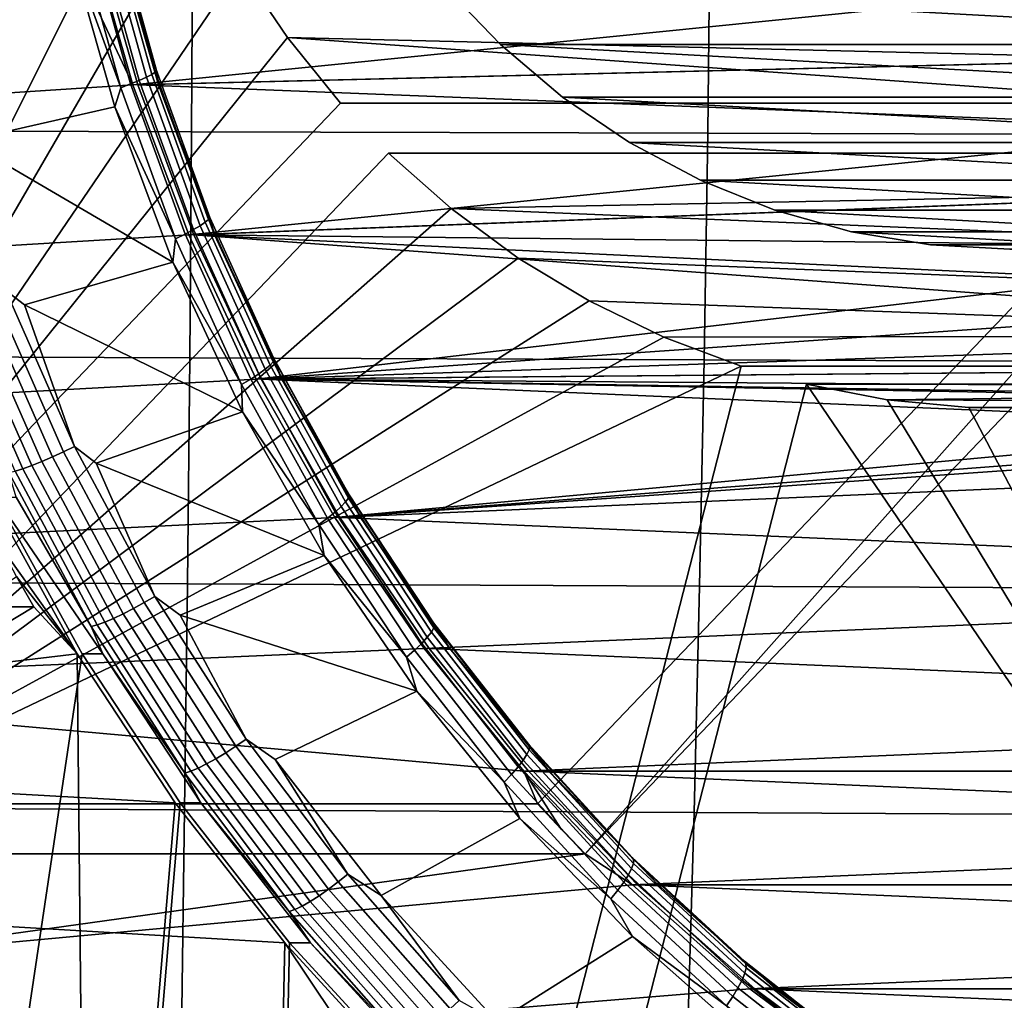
# Model space of a CAD drawing. Header units: metres. Extents: x -25 to 132, y -25 to 25.
# Tile 242 of 278: x 112.54 to 115.32, y -4.37 to -1.6. Entities that reach past the tile are written whole.
import ezdxf

# ---------------------------------------------------------------- set-up
doc = ezdxf.new("R2010")
doc.units = ezdxf.units.M
doc.layers.add('solid_12_061_071_XXX', color=7, linetype='CONTINUOUS')

msp = doc.modelspace()

# ---------------------------------------------------------------- linework, layer by layer
at = {"layer": 'solid_12_061_071_XXX'}
for points in [[(112.871986, -0.794925, 84.905762), (110.419258, -1.943613, 84.155884), (110.284706, -1.519862, 84.114746)], [(112.871986, -0.794925, 84.905762), (110.586266, -2.354609, 84.20694), (110.419258, -1.943613, 84.155884)], [(112.871986, -0.794925, 84.905762), (110.784576, -2.750035, 84.26757), (110.586266, -2.354609, 84.20694)], [(112.871986, -0.794925, 84.905762), (111.012901, -3.127321, 84.337379), (110.784576, -2.750035, 84.26757)], [(112.871986, -0.794925, 84.905762), (111.26976, -3.484027, 84.415909), (111.012901, -3.127321, 84.337379)], [(112.950195, -1.023362, 84.929672), (111.553413, -3.817734, 84.502632), (111.26976, -3.484027, 84.415909), (112.871986, -0.794925, 84.905762)], [(113.047714, -1.243557, 84.95948), (111.553413, -3.817734, 84.502632), (112.950195, -1.023362, 84.929672)], [(113.16375, -1.453714, 84.994957), (111.553413, -3.817734, 84.502632), (113.047714, -1.243557, 84.95948)], [(113.029633, -1.27886, 99.60305), (111.569527, -1.275974, 99.24958), (111.569366, -1.913855, 99.238075), (113.025925, -1.918149, 99.590981)], [(115.557434, -1.272762, 76.803185), (112.735847, -1.35019, 75.940536), (112.859879, -1.785826, 75.978462), (115.687714, -1.500052, 76.843018)], [(114.492561, -1.281745, 99.944992), (113.029633, -1.27886, 99.60305), (113.025925, -1.918149, 99.590981), (114.485344, -1.922434, 99.932465)], [(115.958214, -1.284628, 100.275391), (114.492561, -1.281745, 99.944992), (114.485344, -1.922434, 99.932465), (115.947502, -1.926711, 100.262512)], [(112.77877, -1.333314, 75.534149), (112.89814, -1.764272, 75.570641), (112.878075, -1.773322, 75.543564), (112.758087, -1.340153, 75.506882)], [(112.794449, -1.327412, 75.564758), (112.913292, -1.756463, 75.601097), (112.89814, -1.764272, 75.570641), (112.77877, -1.333314, 75.534149)], [(112.804649, -1.322628, 75.597786), (112.923065, -1.750131, 75.633987), (112.913292, -1.756463, 75.601097), (112.794449, -1.327412, 75.564758)], [(112.809067, -1.319106, 75.632225), (112.92717, -1.745471, 75.668327), (112.923065, -1.750131, 75.633987), (112.804649, -1.322628, 75.597786)], [(112.807556, -1.316953, 75.667023), (112.925468, -1.742623, 75.703072), (112.92717, -1.745471, 75.668327), (112.809067, -1.319106, 75.632225)], [(112.808365, -1.35017, 75.703331), (112.925468, -1.742623, 75.703072), (112.807556, -1.316953, 75.667023)], [(112.680595, -1.395796, 75.455132), (112.704384, -1.355788, 75.465584), (112.825775, -1.79401, 75.502693)], [(112.73304, -1.347721, 75.483788), (112.853706, -1.783336, 75.520683), (112.825775, -1.79401, 75.502693), (112.704384, -1.355788, 75.465584)], [(112.758087, -1.340153, 75.506882), (112.878075, -1.773322, 75.543564), (112.853706, -1.783336, 75.520683), (112.73304, -1.347721, 75.483788)], [(112.859879, -1.785826, 75.978462), (112.735847, -1.35019, 75.940536), (112.735283, -1.519862, 76.099266)], [(112.749893, -1.35019, 75.894592), (112.873924, -1.785826, 75.932518), (112.932404, -1.785847, 75.741257), (112.808365, -1.35017, 75.703331)], [(115.701759, -1.500052, 76.797073), (115.852692, -1.712866, 76.843216), (112.873924, -1.785826, 75.932518), (112.749893, -1.35019, 75.894592)], [(112.808365, -1.35017, 75.703331), (112.932404, -1.785847, 75.741257), (112.925468, -1.742623, 75.703072)], [(112.385948, -1.944302, 75.365051), (112.254303, -1.467988, 75.324799), (112.680595, -1.395796, 75.455132), (112.809006, -1.847828, 75.494392)], [(112.809006, -1.847828, 75.494392), (112.680595, -1.395796, 75.455132), (112.825775, -1.79401, 75.502693)], [(113.297348, -1.652122, 85.035805), (111.553413, -3.817734, 84.502632), (113.16375, -1.453714, 84.994957)], [(113.16375, -1.453714, 84.994957), (115.687714, -1.500052, 76.843018), (115.838646, -1.712866, 76.88916), (113.297348, -1.652122, 85.035805)], [(115.687714, -1.500052, 76.843018), (112.859879, -1.785826, 75.978462), (115.838646, -1.712866, 76.88916)], [(112.859879, -1.785826, 75.978462), (112.735283, -1.519862, 76.099266), (110.284706, -1.519862, 84.114746), (110.419258, -1.943613, 84.155884)], [(116.394814, -1.672068, 77.059196), (116.23555, -1.505533, 77.010506), (113.74057, -1.505557, 85.17131), (113.899796, -1.672063, 85.219994)], [(113.74057, -1.505557, 85.17131), (116.938568, -1.505557, 86.14904), (116.779343, -1.672063, 86.100357)], [(113.74057, -1.505557, 85.17131), (116.779343, -1.672063, 86.100357), (113.899796, -1.672063, 85.219994)], [(113.447433, -1.837168, 85.081688), (111.553413, -3.817734, 84.502632), (113.297348, -1.652122, 85.035805)], [(115.89801, -1.837168, 77.066208), (113.297348, -1.652122, 85.035805), (115.838646, -1.712866, 76.88916)], [(115.89801, -1.837168, 77.066208), (113.447433, -1.837168, 85.081688), (113.297348, -1.652122, 85.035805)], [(113.899796, -1.672063, 85.219994), (116.779343, -1.672063, 86.100357), (116.604301, -1.82028, 86.046844)], [(113.899796, -1.672063, 85.219994), (116.604301, -1.82028, 86.046844), (114.074837, -1.82028, 85.273506)], [(116.569862, -1.820297, 77.112717), (116.394814, -1.672068, 77.059196), (113.899796, -1.672063, 85.219994), (114.074837, -1.82028, 85.273506)], [(115.838646, -1.712866, 76.88916), (112.859879, -1.785826, 75.978462), (113.017906, -2.209318, 76.026772), (116.008797, -1.909174, 76.941177)], [(115.852692, -1.712866, 76.843216), (116.022842, -1.909174, 76.895233), (112.873924, -1.785826, 75.932518)], [(112.923065, -1.750131, 75.633987), (113.073997, -2.166285, 75.680138), (113.064774, -2.174122, 75.647408), (112.913292, -1.756463, 75.601097)], [(112.92717, -1.745471, 75.668327), (113.077698, -2.160516, 75.714355), (113.073997, -2.166285, 75.680138), (112.923065, -1.750131, 75.633987)], [(112.925468, -1.742623, 75.703072), (113.075752, -2.156991, 75.749016), (113.077698, -2.160516, 75.714355), (112.92717, -1.745471, 75.668327)], [(112.932404, -1.785847, 75.741257), (113.075752, -2.156991, 75.749016), (112.925468, -1.742623, 75.703072)], [(112.878075, -1.773322, 75.543564), (113.031006, -2.194989, 75.590317), (113.0075, -2.207385, 75.567703), (112.853706, -1.783336, 75.520683)], [(112.89814, -1.764272, 75.570641), (113.050293, -2.183788, 75.617157), (113.031006, -2.194989, 75.590317), (112.878075, -1.773322, 75.543564)], [(112.913292, -1.756463, 75.601097), (113.064774, -2.174122, 75.647408), (113.050293, -2.183788, 75.617157), (112.89814, -1.764272, 75.570641)], [(112.859879, -1.785826, 75.978462), (110.419258, -1.943613, 84.155884), (110.586266, -2.354609, 84.20694), (113.017906, -2.209318, 76.026772)], [(112.809006, -1.847828, 75.494392), (112.825775, -1.79401, 75.502693), (112.980484, -2.220597, 75.549995)], [(112.853706, -1.783336, 75.520683), (113.0075, -2.207385, 75.567703), (112.980484, -2.220597, 75.549995), (112.825775, -1.79401, 75.502693)], [(112.873924, -1.785826, 75.932518), (113.031952, -2.209318, 75.980827), (113.090424, -2.209325, 75.789566), (112.932404, -1.785847, 75.741257)], [(116.022842, -1.909174, 76.895233), (116.210609, -2.087129, 76.952644), (113.031952, -2.209318, 75.980827), (112.873924, -1.785826, 75.932518)], [(112.932404, -1.785847, 75.741257), (113.090424, -2.209325, 75.789566), (113.075752, -2.156991, 75.749016)], [(113.447433, -1.837168, 85.081688), (115.89801, -1.837168, 77.066208), (114.00399, -3.817734, 76.487152), (111.553413, -3.817734, 84.502632)], [(115.964378, -1.909188, 77.086502), (114.139229, -3.959155, 76.528496), (114.00399, -3.817734, 76.487152), (115.89801, -1.837168, 77.066208)], [(114.074837, -1.82028, 85.273506), (116.604301, -1.82028, 86.046844), (116.415398, -1.948563, 85.98909)], [(114.074837, -1.82028, 85.273506), (116.415398, -1.948563, 85.98909), (114.263741, -1.948563, 85.331261)], [(116.758728, -1.948557, 77.170456), (116.569862, -1.820297, 77.112717), (114.074837, -1.82028, 85.273506), (114.263741, -1.948563, 85.331261)], [(112.385948, -1.944302, 75.365051), (112.809006, -1.847828, 75.494392), (112.972572, -2.286868, 75.544395)], [(112.972572, -2.286868, 75.544395), (112.809006, -1.847828, 75.494392), (112.980484, -2.220597, 75.549995)], [(113.025925, -1.918149, 99.590981), (111.569366, -1.913855, 99.238075), (111.569183, -2.551569, 99.221992), (113.020805, -2.557195, 99.57412)], [(116.008797, -1.909174, 76.941177), (113.017906, -2.209318, 76.026772), (116.196564, -2.087129, 76.998589)], [(114.485344, -1.922434, 99.932465), (113.025925, -1.918149, 99.590981), (113.020805, -2.557195, 99.57412), (114.475311, -2.562802, 99.91497)], [(116.033257, -1.978589, 77.107559), (114.139229, -3.959155, 76.528496), (115.964378, -1.909188, 77.086502)], [(112.500633, -2.366701, 75.403244), (112.385948, -1.944302, 75.365051), (112.972572, -2.286868, 75.544395), (112.553688, -2.407564, 75.416328)], [(116.959389, -2.055469, 77.231804), (116.758728, -1.948557, 77.170456), (114.263741, -1.948563, 85.331261), (114.464409, -2.055482, 85.392609)], [(114.263741, -1.948563, 85.331261), (116.415398, -1.948563, 85.98909), (116.214729, -2.055482, 85.927734)], [(114.263741, -1.948563, 85.331261), (116.214729, -2.055482, 85.927734), (114.464409, -2.055482, 85.392609)], [(115.947502, -1.926711, 100.262512), (114.485344, -1.922434, 99.932465), (114.475311, -2.562802, 99.91497), (115.932579, -2.568391, 100.244522)], [(116.033257, -1.978589, 77.107559), (113.58268, -1.978589, 85.123039), (111.688652, -3.959155, 84.543976), (114.139229, -3.959155, 76.528496)], [(113.759628, -2.135525, 85.177139), (111.688652, -3.959155, 84.543976), (113.58268, -1.978589, 85.123039)], [(113.759628, -2.135525, 85.177139), (113.58268, -1.978589, 85.123039), (116.033257, -1.978589, 77.107559), (116.196564, -2.087129, 76.998589)], [(117.169678, -2.139878, 77.296097), (116.959389, -2.055469, 77.231804), (114.464409, -2.055482, 85.392609), (114.674644, -2.13987, 85.456886)], [(114.464409, -2.055482, 85.392609), (116.214729, -2.055482, 85.927734), (116.004494, -2.13987, 85.863464)], [(114.464409, -2.055482, 85.392609), (116.004494, -2.13987, 85.863464), (114.674644, -2.13987, 85.456886)], [(116.196564, -2.087129, 76.998589), (113.017906, -2.209318, 76.026772), (113.208839, -2.61773, 76.085144), (116.400093, -2.244978, 77.060814)], [(116.210609, -2.087129, 76.952644), (116.414139, -2.244978, 77.01487), (113.031952, -2.209318, 75.980827)], [(113.759628, -2.135525, 85.177139), (116.196564, -2.087129, 76.998589), (116.400093, -2.244978, 77.060814)], [(113.949371, -2.275235, 85.235146), (111.688652, -3.959155, 84.543976), (113.759628, -2.135525, 85.177139)], [(113.759628, -2.135525, 85.177139), (116.400093, -2.244978, 77.060814), (116.617409, -2.381181, 77.127251), (113.949371, -2.275235, 85.235146)], [(114.674644, -2.13987, 85.456886), (116.004494, -2.13987, 85.863464), (115.786934, -2.200829, 85.796944)], [(114.674644, -2.13987, 85.456886), (115.786934, -2.200829, 85.796944), (114.892204, -2.200829, 85.523399)], [(117.38723, -2.200835, 77.36261), (117.169678, -2.139878, 77.296097), (114.674644, -2.13987, 85.456886), (114.892204, -2.200829, 85.523399)], [(113.073997, -2.166285, 75.680138), (113.256462, -2.568389, 75.735916), (113.247894, -2.577681, 75.703392), (113.064774, -2.174122, 75.647408)], [(113.077698, -2.160516, 75.714355), (113.259674, -2.561549, 75.769989), (113.256462, -2.568389, 75.735916), (113.073997, -2.166285, 75.680138)], [(113.075752, -2.156991, 75.749016), (113.257431, -2.55737, 75.804558), (113.259674, -2.561549, 75.769989), (113.077698, -2.160516, 75.714355)], [(113.090424, -2.209325, 75.789566), (113.257431, -2.55737, 75.804558), (113.075752, -2.156991, 75.749016)], [(113.031006, -2.194989, 75.590317), (113.215889, -2.602422, 75.646843), (113.193428, -2.617118, 75.624542), (113.0075, -2.207385, 75.567703)], [(113.050293, -2.183788, 75.617157), (113.23423, -2.589141, 75.673393), (113.215889, -2.602422, 75.646843), (113.031006, -2.194989, 75.590317)], [(113.064774, -2.174122, 75.647408), (113.247894, -2.577681, 75.703392), (113.23423, -2.589141, 75.673393), (113.050293, -2.183788, 75.617157)], [(113.017906, -2.209318, 76.026772), (110.586266, -2.354609, 84.20694), (110.784576, -2.750035, 84.26757), (113.208839, -2.61773, 76.085144)], [(112.972572, -2.286868, 75.544395), (112.980484, -2.220597, 75.549995), (113.167526, -2.632782, 75.607178)], [(113.0075, -2.207385, 75.567703), (113.193428, -2.617118, 75.624542), (113.167526, -2.632782, 75.607178), (112.980484, -2.220597, 75.549995)], [(113.031952, -2.209318, 75.980827), (113.222885, -2.61773, 76.0392), (113.281349, -2.617711, 75.847939), (113.090424, -2.209325, 75.789566)], [(116.860512, -2.494468, 77.151337), (117.099113, -2.583741, 77.224281), (113.222885, -2.61773, 76.0392), (113.031952, -2.209318, 75.980827)], [(116.631454, -2.381181, 77.081306), (116.860512, -2.494468, 77.151337), (113.031952, -2.209318, 75.980827)], [(116.414139, -2.244978, 77.01487), (116.631454, -2.381181, 77.081306), (113.031952, -2.209318, 75.980827)], [(113.090424, -2.209325, 75.789566), (113.281349, -2.617711, 75.847939), (113.257431, -2.55737, 75.804558)], [(114.892204, -2.200829, 85.523399), (115.786934, -2.200829, 85.796944), (115.564461, -2.237675, 85.728928)], [(114.892204, -2.200829, 85.523399), (115.564461, -2.237675, 85.728928), (115.114677, -2.237675, 85.591415)], [(117.609642, -2.237671, 77.430611), (117.38723, -2.200835, 77.36261), (114.892204, -2.200829, 85.523399), (115.114677, -2.237675, 85.591415)], [(116.400093, -2.244978, 77.060814), (113.208839, -2.61773, 76.085144), (116.617409, -2.381181, 77.127251)], [(117.834572, -2.249998, 77.499374), (117.609642, -2.237671, 77.430611), (115.114677, -2.237675, 85.591415), (115.339569, -2.25, 85.660172)], [(115.114677, -2.237675, 85.591415), (115.564461, -2.237675, 85.728928), (115.339569, -2.25, 85.660172)], [(114.150352, -2.396574, 85.296593), (111.688652, -3.959155, 84.543976), (113.949371, -2.275235, 85.235146)], [(113.949371, -2.275235, 85.235146), (116.617409, -2.381181, 77.127251), (116.846466, -2.494468, 77.197281), (114.150352, -2.396574, 85.296593)], [(112.553688, -2.407564, 75.416328), (112.972572, -2.286868, 75.544395), (113.170265, -2.710287, 75.604836)], [(113.170265, -2.710287, 75.604836), (112.972572, -2.286868, 75.544395), (113.167526, -2.632782, 75.607178)], [(112.602211, -2.850357, 75.480003), (112.404839, -2.402659, 75.419662), (112.435951, -2.391714, 75.408264), (112.632431, -2.837372, 75.46833)], [(112.632431, -2.837372, 75.46833), (112.435951, -2.391714, 75.408264), (112.468216, -2.379605, 75.40274), (112.663696, -2.823007, 75.462502)], [(112.663696, -2.823007, 75.462502), (112.468216, -2.379605, 75.40274), (112.500633, -2.366701, 75.403244), (112.695053, -2.807699, 75.462685)], [(112.695053, -2.807699, 75.462685), (112.500633, -2.366701, 75.403244), (112.553688, -2.407564, 75.416328)], [(116.617409, -2.381181, 77.127251), (113.208839, -2.61773, 76.085144), (116.846466, -2.494468, 77.197281)], [(114.360931, -2.498548, 85.360977), (111.688652, -3.959155, 84.543976), (114.150352, -2.396574, 85.296593)], [(112.526726, -2.877358, 75.545662), (112.327484, -2.42542, 75.484749), (112.349762, -2.419772, 75.458488), (112.548546, -2.870659, 75.519264)], [(112.548546, -2.870659, 75.519264), (112.349762, -2.419772, 75.458488), (112.375816, -2.412108, 75.436577), (112.573967, -2.861566, 75.497154)], [(112.573967, -2.861566, 75.497154), (112.375816, -2.412108, 75.436577), (112.404839, -2.402659, 75.419662), (112.602211, -2.850357, 75.480003)], [(112.695053, -2.807699, 75.462685), (112.553688, -2.407564, 75.416328), (113.170265, -2.710287, 75.604836), (112.756516, -2.855162, 75.47834)], [(114.360931, -2.498548, 85.360977), (114.150352, -2.396574, 85.296593), (116.846466, -2.494468, 77.197281)], [(114.579376, -2.580328, 85.427757), (111.688652, -3.959155, 84.543976), (114.360931, -2.498548, 85.360977)], [(116.846466, -2.494468, 77.197281), (113.208839, -2.61773, 76.085144), (117.085068, -2.583741, 77.270233)], [(114.579376, -2.580328, 85.427757), (114.360931, -2.498548, 85.360977), (116.846466, -2.494468, 77.197281), (117.029953, -2.580328, 77.412277)], [(113.020805, -2.557195, 99.57412), (111.569183, -2.551569, 99.221992), (111.568985, -3.189042, 99.201332), (113.014275, -3.195885, 99.552475)], [(114.475311, -2.562802, 99.91497), (113.020805, -2.557195, 99.57412), (113.014275, -3.195885, 99.552475), (114.462479, -3.202699, 99.892517)], [(113.257431, -2.55737, 75.804558), (113.46933, -2.941163, 75.869347), (113.471924, -2.94597, 75.834877), (113.259674, -2.561549, 75.769989)], [(113.281349, -2.617711, 75.847939), (113.46933, -2.941163, 75.869347), (113.257431, -2.55737, 75.804558)], [(114.579376, -2.580328, 85.427757), (113.886116, -5.285832, 85.215813), (112.007812, -4.255795, 84.641556), (111.688652, -3.959155, 84.543976)], [(117.085068, -2.583741, 77.270233), (113.208839, -2.61773, 76.085144), (113.431343, -3.00821, 76.153175), (117.330856, -2.648122, 77.345375)], [(117.099113, -2.583741, 77.224281), (117.344902, -2.648122, 77.299431), (113.222885, -2.61773, 76.0392)], [(113.247894, -2.577681, 75.703392), (113.461479, -2.964522, 75.768692), (113.448761, -2.977703, 75.738983), (113.23423, -2.589141, 75.673393)], [(113.256462, -2.568389, 75.735916), (113.469276, -2.953836, 75.80098), (113.461479, -2.964522, 75.768692), (113.247894, -2.577681, 75.703392)], [(113.259674, -2.561549, 75.769989), (113.471924, -2.94597, 75.834877), (113.469276, -2.953836, 75.80098), (113.256462, -2.568389, 75.735916)], [(114.579376, -2.580328, 85.427757), (117.029953, -2.580328, 77.412277), (116.336693, -5.285832, 77.200325), (113.886116, -5.285832, 85.215813)], [(115.932579, -2.568391, 100.244522), (114.475311, -2.562802, 99.91497), (114.462479, -3.202699, 99.892517), (115.913467, -3.209483, 100.221443)], [(113.215889, -2.602422, 75.646843), (113.431526, -2.992976, 75.712769), (113.410278, -3.009878, 75.690842), (113.193428, -2.617118, 75.624542)], [(113.23423, -2.589141, 75.673393), (113.448761, -2.977703, 75.738983), (113.431526, -2.992976, 75.712769), (113.215889, -2.602422, 75.646843)], [(113.208839, -2.61773, 76.085144), (110.784576, -2.750035, 84.26757), (111.012901, -3.127321, 84.337379), (113.431343, -3.00821, 76.153175)], [(113.193428, -2.617118, 75.624542), (113.410278, -3.009878, 75.690842), (113.385674, -3.027893, 75.673874), (113.167526, -2.632782, 75.607178)], [(113.170265, -2.710287, 75.604836), (113.167526, -2.632782, 75.607178), (113.385674, -3.027893, 75.673874)], [(113.222885, -2.61773, 76.0392), (113.445396, -3.00821, 76.107231), (113.503868, -3.008215, 75.91597), (113.281349, -2.617711, 75.847939)], [(121.999252, -3.378154, 78.722412), (113.445396, -3.00821, 76.107231), (113.222885, -2.61773, 76.0392), (122.251846, -3.00821, 78.799637)], [(117.848618, -2.699998, 77.45343), (122.251846, -3.00821, 78.799637), (113.222885, -2.61773, 76.0392)], [(117.59552, -2.686996, 77.376053), (117.848618, -2.699998, 77.45343), (113.222885, -2.61773, 76.0392)], [(117.344902, -2.648122, 77.299431), (117.59552, -2.686996, 77.376053), (113.222885, -2.61773, 76.0392)], [(113.281349, -2.617711, 75.847939), (113.503868, -3.008215, 75.91597), (113.46933, -2.941163, 75.869347)], [(122.460312, -2.61773, 78.913605), (113.431343, -3.00821, 76.153175), (113.683945, -3.378154, 76.2304), (122.237801, -3.00821, 78.845581)], [(117.834572, -2.699998, 77.499374), (113.431343, -3.00821, 76.153175), (122.460312, -2.61773, 78.913605)], [(114.764122, -2.632092, 85.484245), (116.608276, -5.337596, 86.048058), (116.190056, -5.427619, 85.920197), (114.070862, -5.337596, 85.272293)], [(117.214699, -2.632092, 77.468765), (114.764122, -2.632092, 85.484245), (114.070862, -5.337596, 85.272293), (116.521439, -5.337596, 77.256813)], [(114.992416, -2.675484, 85.554039), (116.608276, -5.337596, 86.048058), (114.764122, -2.632092, 85.484245)], [(114.992416, -2.675484, 85.554039), (114.764122, -2.632092, 85.484245), (117.214699, -2.632092, 77.468765), (117.330856, -2.648122, 77.345375)], [(117.330856, -2.648122, 77.345375), (113.431343, -3.00821, 76.153175), (117.581474, -2.686996, 77.421997)], [(114.992416, -2.675484, 85.554039), (117.330856, -2.648122, 77.345375), (117.581474, -2.686996, 77.421997)], [(117.581474, -2.686996, 77.421997), (113.431343, -3.00821, 76.153175), (117.834572, -2.699998, 77.499374)], [(115.223534, -2.69727, 85.624702), (116.608276, -5.337596, 86.048058), (114.992416, -2.675484, 85.554039)], [(114.992416, -2.675484, 85.554039), (117.581474, -2.686996, 77.421997), (117.834572, -2.699998, 77.499374), (115.223534, -2.69727, 85.624702)], [(115.223534, -2.69727, 85.624702), (117.834572, -2.699998, 77.499374), (118.087677, -2.686996, 77.576759), (115.455605, -2.69727, 85.695648)], [(115.455605, -2.69727, 85.695648), (116.608276, -5.337596, 86.048058), (115.223534, -2.69727, 85.624702)], [(112.756516, -2.855162, 75.47834), (113.170265, -2.710287, 75.604836), (113.400818, -3.11535, 75.675323)], [(113.400818, -3.11535, 75.675323), (113.170265, -2.710287, 75.604836), (113.385674, -3.027893, 75.673874)], [(112.891838, -3.249004, 75.532249), (112.663696, -2.823007, 75.462502), (112.695053, -2.807699, 75.462685), (112.921959, -3.231387, 75.532059)], [(112.921959, -3.231387, 75.532059), (112.695053, -2.807699, 75.462685), (112.756516, -2.855162, 75.47834)], [(112.832565, -3.280481, 75.55043), (112.602211, -2.850357, 75.480003), (112.632431, -2.837372, 75.46833), (112.861732, -3.265537, 75.538437)], [(112.861732, -3.265537, 75.538437), (112.632431, -2.837372, 75.46833), (112.663696, -2.823007, 75.462502), (112.891838, -3.249004, 75.532249)], [(112.78054, -3.303847, 75.590195), (112.548546, -2.870659, 75.519264), (112.573967, -2.861566, 75.497154), (112.805229, -3.293382, 75.567856)], [(112.805229, -3.293382, 75.567856), (112.573967, -2.861566, 75.497154), (112.602211, -2.850357, 75.480003), (112.832565, -3.280481, 75.55043)], [(112.921959, -3.231387, 75.532059), (112.756516, -2.855162, 75.47834), (113.400818, -3.11535, 75.675323), (112.993256, -3.284447, 75.55072)], [(112.742043, -3.316278, 75.646736), (112.509171, -2.88146, 75.575546), (112.526726, -2.877358, 75.545662), (112.759262, -3.311558, 75.61676)], [(112.530136, -2.950992, 75.618271), (112.509171, -2.88146, 75.575546), (112.742043, -3.316278, 75.646736)], [(112.759262, -3.311558, 75.61676), (112.526726, -2.877358, 75.545662), (112.548546, -2.870659, 75.519264), (112.78054, -3.303847, 75.590195)], [(113.471924, -2.94597, 75.834877), (113.713058, -3.311285, 75.9086), (113.71106, -3.320127, 75.874901), (113.469276, -2.953836, 75.80098)], [(113.46933, -2.941163, 75.869347), (113.710075, -3.305882, 75.942947), (113.713058, -3.311285, 75.9086), (113.471924, -2.94597, 75.834877)], [(113.503868, -3.008215, 75.91597), (113.710075, -3.305882, 75.942947), (113.46933, -2.941163, 75.869347)], [(112.702118, -3.393839, 75.930229), (112.457619, -2.951012, 75.855476), (112.273186, -6.267576, 75.799088), (112.736664, -6.684651, 75.940788)], [(112.471672, -2.951012, 75.809532), (112.716164, -3.393839, 75.884285), (112.287239, -6.267576, 75.753143)], [(112.484016, -3.088004, 76.022446), (112.457619, -2.951012, 75.855476), (112.702118, -3.393839, 75.930229)], [(112.471672, -2.951012, 75.809532), (112.530136, -2.950992, 75.618271), (112.742043, -3.316278, 75.646736), (112.774651, -3.393858, 75.693024)], [(112.471672, -2.951012, 75.809532), (112.774651, -3.393858, 75.693024), (112.716164, -3.393839, 75.884285)], [(113.448761, -2.977703, 75.738983), (113.692505, -3.346953, 75.813499), (113.676514, -3.36412, 75.787666), (113.431526, -2.992976, 75.712769)], [(113.461479, -2.964522, 75.768692), (113.70414, -3.332138, 75.84288), (113.692505, -3.346953, 75.813499), (113.448761, -2.977703, 75.738983)], [(113.469276, -2.953836, 75.80098), (113.71106, -3.320127, 75.874901), (113.70414, -3.332138, 75.84288), (113.461479, -2.964522, 75.768692)], [(113.431526, -2.992976, 75.712769), (113.676514, -3.36412, 75.787666), (113.656647, -3.383118, 75.766167), (113.410278, -3.009878, 75.690842)], [(113.431343, -3.00821, 76.153175), (111.012901, -3.127321, 84.337379), (111.26976, -3.484027, 84.415909), (113.683945, -3.378154, 76.2304)], [(113.410278, -3.009878, 75.690842), (113.656647, -3.383118, 75.766167), (113.633522, -3.403367, 75.749649), (113.385674, -3.027893, 75.673874)], [(113.400818, -3.11535, 75.675323), (113.385674, -3.027893, 75.673874), (113.633522, -3.403367, 75.749649)], [(113.445396, -3.00821, 76.107231), (113.69799, -3.378154, 76.184456), (113.75647, -3.37817, 75.993202), (113.503868, -3.008215, 75.91597)], [(121.718285, -3.725056, 78.636505), (113.69799, -3.378154, 76.184456), (113.445396, -3.00821, 76.107231), (121.999252, -3.378154, 78.722412)], [(113.503868, -3.008215, 75.91597), (113.75647, -3.37817, 75.993202), (113.710075, -3.305882, 75.942947)], [(122.237801, -3.00821, 78.845581), (113.683945, -3.378154, 76.2304), (113.964912, -3.725056, 76.316307), (121.985207, -3.378154, 78.768356)], [(112.531174, -3.175, 76.036865), (112.484016, -3.088004, 76.022446), (112.702118, -3.393839, 75.930229)], [(112.993256, -3.284447, 75.55072), (113.400818, -3.11535, 75.675323), (113.662575, -3.49908, 75.755356)], [(113.662575, -3.49908, 75.755356), (113.400818, -3.11535, 75.675323), (113.633522, -3.403367, 75.749649)], [(112.579643, -3.261209, 76.051682), (110.757469, -4.36131, 75.494591), (112.531174, -3.175, 76.036865)], [(113.014275, -3.195885, 99.552475), (111.568985, -3.189042, 99.201332), (111.568764, -3.826201, 99.176109), (113.006348, -3.834109, 99.526054)], [(112.579643, -3.261209, 76.051682), (112.531174, -3.175, 76.036865), (112.702118, -3.393839, 75.930229)], [(114.462479, -3.202699, 99.892517), (113.014275, -3.195885, 99.552475), (113.006348, -3.834109, 99.526054), (114.446861, -3.841976, 99.86512)], [(115.913467, -3.209483, 100.221443), (114.462479, -3.202699, 99.892517), (114.446861, -3.841976, 99.86512), (115.890198, -3.849802, 100.193283)], [(113.122459, -3.673569, 75.618149), (112.861732, -3.265537, 75.538437), (112.891838, -3.249004, 75.532249), (113.151245, -3.65497, 75.611565)], [(113.151245, -3.65497, 75.611565), (112.891838, -3.249004, 75.532249), (112.921959, -3.231387, 75.532059), (113.179962, -3.635151, 75.610939)], [(113.179962, -3.635151, 75.610939), (112.921959, -3.231387, 75.532059), (112.993256, -3.284447, 75.55072)], [(112.579643, -3.261209, 76.051682), (110.129066, -3.261209, 84.067162), (108.306892, -4.36131, 83.510071), (110.757469, -4.36131, 75.494591)], [(110.383575, -3.66944, 84.144974), (110.129066, -3.261209, 84.067162), (112.579643, -3.261209, 76.051682), (112.702118, -3.393839, 75.930229)], [(113.068176, -3.704894, 75.648247), (112.805229, -3.293382, 75.567856), (112.832565, -3.280481, 75.55043), (113.09449, -3.690381, 75.630508)], [(113.09449, -3.690381, 75.630508), (112.832565, -3.280481, 75.55043), (112.861732, -3.265537, 75.538437), (113.122459, -3.673569, 75.618149)], [(113.179962, -3.635151, 75.610939), (112.993256, -3.284447, 75.55072), (113.662575, -3.49908, 75.755356), (113.262306, -3.692445, 75.63298)], [(113.006813, -3.73065, 75.727692), (112.742043, -3.316278, 75.646736), (112.759262, -3.311558, 75.61676), (113.023659, -3.72534, 75.697594)], [(113.023659, -3.72534, 75.697594), (112.759262, -3.311558, 75.61676), (112.78054, -3.303847, 75.590195), (113.044327, -3.716666, 75.670837)], [(113.044327, -3.716666, 75.670837), (112.78054, -3.303847, 75.590195), (112.805229, -3.293382, 75.567856), (113.068176, -3.704894, 75.648247)], [(113.710075, -3.305882, 75.942947), (113.978111, -3.649161, 76.024895), (113.981529, -3.655125, 75.990685), (113.713058, -3.311285, 75.9086)], [(113.75647, -3.37817, 75.993202), (113.978111, -3.649161, 76.024895), (113.710075, -3.305882, 75.942947)], [(113.713058, -3.311285, 75.9086), (113.981529, -3.655125, 75.990685), (113.980247, -3.664885, 75.957199), (113.71106, -3.320127, 75.874901)], [(112.774651, -3.393858, 75.693024), (112.742043, -3.316278, 75.646736), (113.006813, -3.73065, 75.727692)], [(113.70414, -3.332138, 75.84288), (113.974297, -3.678143, 75.925476), (113.963867, -3.694497, 75.896469), (113.692505, -3.346953, 75.813499)], [(113.71106, -3.320127, 75.874901), (113.980247, -3.664885, 75.957199), (113.974297, -3.678143, 75.925476), (113.70414, -3.332138, 75.84288)], [(113.676514, -3.36412, 75.787666), (113.949265, -3.713447, 75.871056), (113.930939, -3.734417, 75.850029), (113.656647, -3.383118, 75.766167)], [(113.692505, -3.346953, 75.813499), (113.963867, -3.694497, 75.896469), (113.949265, -3.713447, 75.871056), (113.676514, -3.36412, 75.787666)], [(110.383575, -3.66944, 84.144974), (112.702118, -3.393839, 75.930229), (112.979927, -3.814708, 76.01516)], [(113.964912, -3.725056, 76.316307), (113.683945, -3.378154, 76.2304), (111.26976, -3.484027, 84.415909)], [(112.993973, -3.814708, 75.969215), (112.75071, -6.684651, 75.894844), (112.287239, -6.267576, 75.753143), (112.716164, -3.393839, 75.884285)], [(112.702118, -3.393839, 75.930229), (112.736664, -6.684651, 75.940788), (112.979927, -3.814708, 76.01516)], [(112.993973, -3.814708, 75.969215), (112.716164, -3.393839, 75.884285), (112.774651, -3.393858, 75.693024), (113.052452, -3.814713, 75.777954)], [(113.052452, -3.814713, 75.777954), (112.774651, -3.393858, 75.693024), (113.006813, -3.73065, 75.727692)], [(113.656647, -3.383118, 75.766167), (113.930939, -3.734417, 75.850029), (113.909454, -3.756769, 75.834007), (113.633522, -3.403367, 75.749649)], [(113.69799, -3.378154, 76.184456), (113.978958, -3.725056, 76.270355), (114.03743, -3.725049, 76.079094), (113.75647, -3.37817, 75.993202)], [(121.718285, -3.725056, 78.636505), (113.978958, -3.725056, 76.270355), (113.69799, -3.378154, 76.184456)], [(113.75647, -3.37817, 75.993202), (114.03743, -3.725049, 76.079094), (113.978111, -3.649161, 76.024895)], [(121.985207, -3.378154, 78.768356), (113.964912, -3.725056, 76.316307), (121.704231, -3.725056, 78.682449)], [(113.662575, -3.49908, 75.755356), (113.633522, -3.403367, 75.749649), (113.909454, -3.756769, 75.834007)], [(111.26976, -3.484027, 84.415909), (111.553413, -3.817734, 84.502632), (114.00399, -3.817734, 76.487152), (113.964912, -3.725056, 76.316307)], [(113.561813, -4.076361, 75.724548), (113.262306, -3.692445, 75.63298), (113.662575, -3.49908, 75.755356), (113.953735, -3.858857, 75.844368)], [(113.953735, -3.858857, 75.844368), (113.662575, -3.49908, 75.755356), (113.909454, -3.756769, 75.834007)], [(113.440308, -4.038403, 75.699936), (113.151245, -3.65497, 75.611565), (113.179962, -3.635151, 75.610939), (113.467461, -4.016504, 75.69883)], [(113.467461, -4.016504, 75.69883), (113.179962, -3.635151, 75.610939), (113.262306, -3.692445, 75.63298)], [(110.383575, -3.66944, 84.144974), (112.979927, -3.814708, 76.01516), (113.28923, -4.210846, 76.109726), (110.667305, -4.056105, 84.23172)], [(113.386353, -4.077528, 75.719742), (113.09449, -3.690381, 75.630508), (113.122459, -3.673569, 75.618149), (113.412994, -4.058952, 75.706978)], [(113.412994, -4.058952, 75.706978), (113.122459, -3.673569, 75.618149), (113.151245, -3.65497, 75.611565), (113.440308, -4.038403, 75.699936)], [(113.980247, -3.664885, 75.957199), (114.275093, -3.985875, 76.047348), (114.27021, -4.000295, 76.015945), (113.974297, -3.678143, 75.925476)], [(113.978111, -3.649161, 76.024895), (114.27169, -3.968774, 76.114655), (114.275589, -3.975261, 76.080582), (113.981529, -3.655125, 75.990685)], [(114.03743, -3.725049, 76.079094), (114.27169, -3.968774, 76.114655), (113.978111, -3.649161, 76.024895)], [(113.981529, -3.655125, 75.990685), (114.275589, -3.975261, 76.080582), (114.275093, -3.985875, 76.047348), (113.980247, -3.664885, 75.957199)], [(113.361191, -4.093563, 75.737831), (113.068176, -3.704894, 75.648247), (113.09449, -3.690381, 75.630508), (113.386353, -4.077528, 75.719742)], [(113.467461, -4.016504, 75.69883), (113.262306, -3.692445, 75.63298), (113.561813, -4.076361, 75.724548)], [(113.963867, -3.694497, 75.896469), (114.261093, -4.01808, 75.987335), (114.248016, -4.03869, 75.962395), (113.949265, -3.713447, 75.871056)], [(113.974297, -3.678143, 75.925476), (114.27021, -4.000295, 76.015945), (114.261093, -4.01808, 75.987335), (113.963867, -3.694497, 75.896469)], [(113.301865, -4.122022, 75.817894), (113.006813, -3.73065, 75.727692), (113.023659, -3.72534, 75.697594), (113.318291, -4.116154, 75.787666)], [(113.318291, -4.116154, 75.787666), (113.023659, -3.72534, 75.697594), (113.044327, -3.716666, 75.670837), (113.338272, -4.106571, 75.760712)], [(113.338272, -4.106571, 75.760712), (113.044327, -3.716666, 75.670837), (113.068176, -3.704894, 75.648247), (113.361191, -4.093563, 75.737831)], [(113.949265, -3.713447, 75.871056), (114.248016, -4.03869, 75.962395), (114.231377, -4.061497, 75.941879), (113.930939, -3.734417, 75.850029)], [(114.272308, -4.046494, 76.410286), (113.964912, -3.725056, 76.316307), (114.070992, -3.889087, 76.507637), (114.139229, -3.959155, 76.528496)], [(113.964912, -3.725056, 76.316307), (114.00399, -3.817734, 76.487152), (114.070992, -3.889087, 76.507637)], [(121.704231, -3.725056, 78.682449), (113.964912, -3.725056, 76.316307), (114.272308, -4.046494, 76.410286)], [(113.978958, -3.725056, 76.270355), (114.286354, -4.046494, 76.364334), (114.34481, -4.046482, 76.173073), (114.03743, -3.725049, 76.079094)], [(121.410889, -4.046494, 78.542526), (114.286354, -4.046494, 76.364334), (113.978958, -3.725056, 76.270355)], [(121.718285, -3.725056, 78.636505), (121.410889, -4.046494, 78.542526), (113.978958, -3.725056, 76.270355)], [(114.03743, -3.725049, 76.079094), (114.34481, -4.046482, 76.173073), (114.27169, -3.968774, 76.114655)], [(121.704231, -3.725056, 78.682449), (114.272308, -4.046494, 76.410286), (121.396843, -4.046494, 78.58847)], [(113.052452, -3.814713, 75.777954), (113.006813, -3.73065, 75.727692), (113.301865, -4.122022, 75.817894)], [(113.930939, -3.734417, 75.850029), (114.231377, -4.061497, 75.941879), (114.211693, -4.085807, 75.926414), (113.909454, -3.756769, 75.834007)], [(113.953735, -3.858857, 75.844368), (113.909454, -3.756769, 75.834007), (114.211693, -4.085807, 75.926414)], [(113.006348, -3.834109, 99.526054), (111.568764, -3.826201, 99.176109), (111.568535, -4.462975, 99.146324), (112.997025, -4.471754, 99.494865)], [(113.28923, -4.210846, 76.109726), (112.979927, -3.814708, 76.01516), (112.736664, -6.684651, 75.940788), (113.228661, -7.064354, 76.091209)], [(113.303276, -4.210846, 76.063782), (113.242706, -7.064354, 76.045265), (112.75071, -6.684651, 75.894844), (112.993973, -3.814708, 75.969215)], [(113.303276, -4.210846, 76.063782), (112.993973, -3.814708, 75.969215), (113.052452, -3.814713, 75.777954), (113.36174, -4.210829, 75.872513)], [(114.446861, -3.841976, 99.86512), (113.006348, -3.834109, 99.526054), (112.997025, -4.471754, 99.494865), (114.428482, -4.480482, 99.832794)], [(113.36174, -4.210829, 75.872513), (113.052452, -3.814713, 75.777954), (113.301865, -4.122022, 75.817894)], [(114.00399, -3.817734, 76.487152), (114.139229, -3.959155, 76.528496), (114.070992, -3.889087, 76.507637)], [(113.889908, -4.433826, 75.82486), (113.561813, -4.076361, 75.724548), (113.953735, -3.858857, 75.844368), (114.272346, -4.192268, 75.94178)], [(114.272346, -4.192268, 75.94178), (113.953735, -3.858857, 75.844368), (114.211693, -4.085807, 75.926414)], [(115.890198, -3.849802, 100.193283), (114.446861, -3.841976, 99.86512), (114.428482, -4.480482, 99.832794), (115.86277, -4.48916, 100.160072)], [(114.139229, -3.959155, 76.528496), (111.688652, -3.959155, 84.543976), (112.007812, -4.255795, 84.641556)], [(114.272308, -4.046494, 76.410286), (114.139229, -3.959155, 76.528496), (112.007812, -4.255795, 84.641556)], [(114.27169, -3.968774, 76.114655), (114.588913, -4.262648, 76.211632), (114.59333, -4.269615, 76.177727), (114.275589, -3.975261, 76.080582)], [(114.34481, -4.046482, 76.173073), (114.588913, -4.262648, 76.211632), (114.27169, -3.968774, 76.114655)], [(114.275589, -3.975261, 76.080582), (114.59333, -4.269615, 76.177727), (114.593681, -4.281015, 76.144745), (114.275093, -3.985875, 76.047348)], [(114.27021, -4.000295, 76.015945), (114.589951, -4.296503, 76.113701), (114.582253, -4.315605, 76.085526), (114.261093, -4.01808, 75.987335)], [(114.275093, -3.985875, 76.047348), (114.593681, -4.281015, 76.144745), (114.589951, -4.296503, 76.113701), (114.27021, -4.000295, 76.015945)], [(113.757256, -4.396936, 75.796837), (113.440308, -4.038403, 75.699936), (113.467461, -4.016504, 75.69883), (113.782684, -4.373094, 75.795204)], [(113.782684, -4.373094, 75.795204), (113.467461, -4.016504, 75.69883), (113.561813, -4.076361, 75.724548)], [(114.261093, -4.01808, 75.987335), (114.582253, -4.315605, 76.085526), (114.570824, -4.337741, 76.061089), (114.248016, -4.03869, 75.962395)], [(110.978546, -4.41886, 84.326874), (110.667305, -4.056105, 84.23172), (113.28923, -4.210846, 76.109726), (113.429131, -4.41886, 76.311394)], [(114.272308, -4.046494, 76.410286), (112.007812, -4.255795, 84.641556), (112.348953, -4.524403, 84.74585), (114.603996, -4.340258, 76.511688)], [(113.706367, -4.439535, 75.817574), (113.386353, -4.077528, 75.719742), (113.412994, -4.058952, 75.706978), (113.731552, -4.419311, 75.804367)], [(113.731552, -4.419311, 75.804367), (113.412994, -4.058952, 75.706978), (113.440308, -4.038403, 75.699936), (113.757256, -4.396936, 75.796837)], [(114.231377, -4.061497, 75.941879), (114.556015, -4.362237, 76.04113), (114.538269, -4.388347, 76.026253), (114.211693, -4.085807, 75.926414)], [(114.248016, -4.03869, 75.962395), (114.570824, -4.337741, 76.061089), (114.556015, -4.362237, 76.04113), (114.231377, -4.061497, 75.941879)], [(121.396843, -4.046494, 78.58847), (114.272308, -4.046494, 76.410286), (114.603996, -4.340258, 76.511688)], [(114.286354, -4.046494, 76.364334), (114.618042, -4.340258, 76.465744), (114.676537, -4.340273, 76.27449), (114.34481, -4.046482, 76.173073)], [(121.079201, -4.340258, 78.441116), (114.618042, -4.340258, 76.465744), (114.286354, -4.046494, 76.364334)], [(121.410889, -4.046494, 78.542526), (121.079201, -4.340258, 78.441116), (114.286354, -4.046494, 76.364334)], [(114.34481, -4.046482, 76.173073), (114.676537, -4.340273, 76.27449), (114.588913, -4.262648, 76.211632)], [(121.396843, -4.046494, 78.58847), (114.603996, -4.340258, 76.511688), (121.065155, -4.340258, 78.487061)], [(113.682465, -4.456994, 75.836052), (113.361191, -4.093563, 75.737831), (113.386353, -4.077528, 75.719742), (113.706367, -4.439535, 75.817574)], [(113.782684, -4.373094, 75.795204), (113.561813, -4.076361, 75.724548), (113.889908, -4.433826, 75.82486)], [(114.272346, -4.192268, 75.94178), (114.211693, -4.085807, 75.926414), (114.538269, -4.388347, 76.026253)], [(113.625374, -4.487979, 75.916801), (113.301865, -4.122022, 75.817894), (113.318291, -4.116154, 75.787666), (113.641335, -4.481591, 75.886436)], [(113.641335, -4.481591, 75.886436), (113.318291, -4.116154, 75.787666), (113.338272, -4.106571, 75.760712), (113.660561, -4.471157, 75.859245)], [(113.660561, -4.471157, 75.859245), (113.338272, -4.106571, 75.760712), (113.361191, -4.093563, 75.737831), (113.682465, -4.456994, 75.836052)], [(113.36174, -4.210829, 75.872513), (113.301865, -4.122022, 75.817894), (113.625374, -4.487979, 75.916801)], [(114.244507, -4.762555, 75.933266), (113.889908, -4.433826, 75.82486), (114.272346, -4.192268, 75.94178), (114.616203, -4.497013, 76.046906)], [(114.616203, -4.497013, 76.046906), (114.272346, -4.192268, 75.94178), (114.538269, -4.388347, 76.026253)], [(113.627968, -4.579625, 76.213287), (113.28923, -4.210846, 76.109726), (113.228661, -7.064354, 76.091209), (113.746368, -7.404517, 76.249489)], [(113.303276, -4.210846, 76.063782), (113.642021, -4.579625, 76.167343), (113.242706, -7.064354, 76.045265)], [(113.429131, -4.41886, 76.311394), (113.28923, -4.210846, 76.109726), (113.627968, -4.579625, 76.213287)], [(113.642021, -4.579625, 76.167343), (113.303276, -4.210846, 76.063782), (113.36174, -4.210829, 75.872513), (113.7005, -4.579636, 75.976089)], [(113.7005, -4.579636, 75.976089), (113.36174, -4.210829, 75.872513), (113.625374, -4.487979, 75.916801)], [(112.007812, -4.255795, 84.641556), (113.886116, -5.285832, 85.215813), (112.348953, -4.524403, 84.74585)], [(114.588913, -4.262648, 76.211632), (114.927711, -4.528877, 76.315216), (114.932686, -4.536279, 76.281479), (114.59333, -4.269615, 76.177727)], [(114.676537, -4.340273, 76.27449), (114.927711, -4.528877, 76.315216), (114.588913, -4.262648, 76.211632)], [(114.593681, -4.281015, 76.144745), (114.933945, -4.548391, 76.248779), (114.931442, -4.564846, 76.218102), (114.589951, -4.296503, 76.113701)], [(114.59333, -4.269615, 76.177727), (114.932686, -4.536279, 76.281479), (114.933945, -4.548391, 76.248779), (114.593681, -4.281015, 76.144745)], [(114.589951, -4.296503, 76.113701), (114.931442, -4.564846, 76.218102), (114.925262, -4.585141, 76.190399), (114.582253, -4.315605, 76.085526)], [(114.603996, -4.340258, 76.511688), (112.348953, -4.524403, 84.74585), (112.709763, -4.763157, 84.856163), (114.957802, -4.604412, 76.619858)], [(114.570824, -4.337741, 76.061089), (114.915596, -4.60866, 76.166496), (114.902733, -4.634686, 76.147133), (114.556015, -4.362237, 76.04113)], [(114.582253, -4.315605, 76.085526), (114.925262, -4.585141, 76.190399), (114.915596, -4.60866, 76.166496), (114.570824, -4.337741, 76.061089)], [(121.065155, -4.340258, 78.487061), (114.603996, -4.340258, 76.511688), (114.957802, -4.604412, 76.619858)], [(114.618042, -4.340258, 76.465744), (114.971848, -4.604412, 76.573914), (115.030327, -4.604415, 76.382652), (114.676537, -4.340273, 76.27449)], [(120.725395, -4.604412, 78.332947), (114.971848, -4.604412, 76.573914), (114.618042, -4.340258, 76.465744)], [(121.079201, -4.340258, 78.441116), (120.725395, -4.604412, 78.332947), (114.618042, -4.340258, 76.465744)], [(114.676537, -4.340273, 76.27449), (115.030327, -4.604415, 76.382652), (114.927711, -4.528877, 76.315216)], [(121.065155, -4.340258, 78.487061), (114.957802, -4.604412, 76.619858), (120.711349, -4.604412, 78.378891)], [(114.556015, -4.362237, 76.04113), (114.902733, -4.634686, 76.147133), (114.887062, -4.662426, 76.132896), (114.538269, -4.388347, 76.026253)]]:
    msp.add_3dface(points, dxfattribs=at)

doc.saveas('drawing.dxf')
